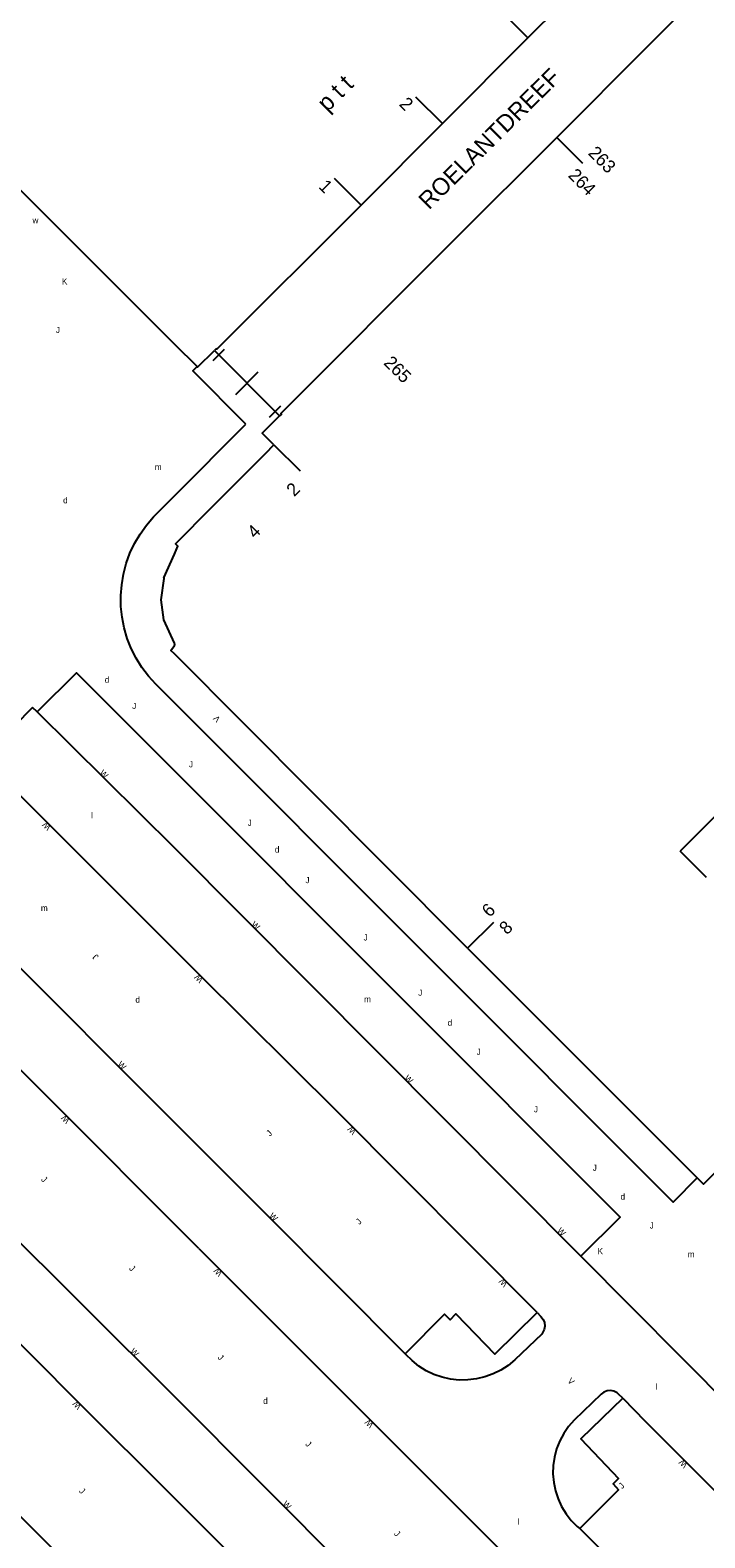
# Model space of a CAD drawing. Extents: x 134999 to 136502, y 457398 to 459002.
# Drawn here: x 135988.3 to 136043.1, y 458357.2 to 458479.7 of the extents above; entities that cross this region are included whole.
import ezdxf

# ---------------------------------------------------------------- set-up
doc = ezdxf.new("R2010")
doc.units = 0
for name, color, linetype in [('RI_DGTB_15', 7, 'Continuous'), ('RI_DGTB_2', 7, 'Continuous'), ('RI_DGTB_29', 7, 'Continuous'), ('RI_DGTB_30', 7, 'Continuous'), ('RI_DGTB_31', 7, 'Continuous'), ('RI_DGTB_35', 7, 'Continuous'), ('RI_DGTB_36', 7, 'Continuous'), ('RI_DGTB_37', 7, 'Continuous'), ('RI_DGTB_40', 7, 'Continuous'), ('RI_DGTB_43', 7, 'Continuous'), ('RI_DGTB_48', 7, 'Continuous'), ('RI_DGTB_53', 7, 'Continuous'), ('RI_DGTB_54', 7, 'Continuous'), ('RI_DGTB_7', 7, 'Continuous')]:
    doc.layers.add(name, color=color, linetype=linetype)

msp = doc.modelspace()

# ---------------------------------------------------------------- linework, layer by layer
at = {"layer": 'RI_DGTB_15'}
for p, q in [((136021.798, 458472.122), (136019.643, 458474.282)), ((136015.181, 458465.506), (136013.025, 458467.667)), ((136008.1, 458446.03), (136010.226, 458443.913)), ((136023.844, 458405.126), (136025.968, 458407.245))]:
    msp.add_line(p, q, dxfattribs=at)
for points in [[(136028.757, 458479.079), (136026.595, 458481.224)], [(136031.098, 458471.001), (136033.197, 458468.903)]]:
    msp.add_lwpolyline(points, dxfattribs=at)
at = {"layer": 'RI_DGTB_2'}
for p, q in [((136021.8, 458472.123), (136028.757, 458479.079)), ((136038.461, 458478.361), (136031.098, 458471.001)), ((136031.098, 458471.001), (136022.684, 458462.592)), ((136017.015, 458411.972), (136000, 458429.03)), ((136043.272, 458410.878), (136041.14, 458413.01)), ((136023.844, 458405.126), (136017.015, 458411.972))]:
    msp.add_line(p, q, dxfattribs=at)
for points in [[(136000, 458507.784), (135995.35, 458512.45), (135968.55, 458485.67), (135994.164, 458460.039)], [(136028.757, 458479.079), (136033.99, 458484.31), (136033.94, 458484.38), (136035.22, 458485.69), (136035.26, 458487.94), (136035.52, 458488.19), (136034.07, 458489.65)], [(136041.75, 458480.53), (136041.2, 458481.1), (136038.461, 458478.361)], [(136021.8, 458472.123), (136015.181, 458465.506)], [(136015.181, 458465.506), (136003.46, 458453.79), (136003.4, 458453.83), (136003.26, 458453.69)], [(136022.684, 458462.592), (136008.65, 458448.57), (136008.7, 458448.52), (136008.555, 458448.375)], [(135994.164, 458460.039), (135997.49, 458456.71), (136000, 458454.211)], [(136000, 458454.211), (136001.84, 458452.38)], [(136001.84, 458452.38), (136001.89, 458452.33), (136003.26, 458453.69)], [(136008.1, 458446.03), (136007.15, 458446.98), (136008.555, 458448.375)], [(136003.082, 458440.986), (136007.44, 458445.35), (136008.1, 458446.03)], [(136071.88, 458444.19), (136044.67, 458416.97), (136044.87, 458416.76), (136041.14, 458413.01)], [(136000, 458437.148), (136000.29, 458437.79), (136000.09, 458437.99), (136003.082, 458440.986)], [(136000, 458429.901), (135999.14, 458431.81), (135998.93, 458433.42), (135999.16, 458435.16), (135999.17, 458435.2), (135999.13, 458435.22), (136000, 458437.148)], [(136000, 458429.717), (136000.05, 458429.79), (136000, 458429.901)], [(136000, 458429.03), (135999.72, 458429.31), (136000, 458429.717)], [(136023.844, 458405.126), (136042.515, 458386.465)], [(136042.515, 458386.465), (136043.03, 458385.95), (136048.242, 458391.191)]]:
    msp.add_lwpolyline(points, dxfattribs=at)
at = {"layer": 'RI_DGTB_48'}
for p, q in [((136003.153, 458452.877), (136004.073, 458453.795)), ((136003.26, 458453.69), (136008.555, 458448.375)), ((136003.613, 458453.336), (136008.197, 458448.735)), ((136004.985, 458450.118), (136006.826, 458451.952)), ((136007.736, 458448.276), (136008.657, 458449.193))]:
    msp.add_line(p, q, dxfattribs=at)
at = {"layer": 'RI_DGTB_53'}
for p, q in [((135988.47, 458424.67), (135984.39, 458420.58)), ((135988.83, 458424.34), (135988.47, 458424.67)), ((136000, 458413.285), (135988.83, 458424.34)), ((136033.05, 458380.1), (136000, 458413.285)), ((136001.983, 458380.718), (136043.11, 458339.67))]:
    msp.add_line(p, q, dxfattribs=at)
for points in [[(136000, 458419.536), (135992.04, 458427.5), (135988.83, 458424.34)], [(136033.05, 458380.1), (136036.24, 458383.28), (136000, 458419.536)], [(136000, 458346.44), (135973.716, 458372.652), (135955.45, 458390.97)], [(136061.57, 458351.597), (136059.6, 458353.54), (136047.01, 458366.09), (136045.4, 458367.7), (136033.05, 458380.1)], [(136018.77, 458372.18), (136021.98, 458375.39), (136022.43, 458374.94), (136022.9, 458375.41), (136026.07, 458372.15), (136029.49, 458375.53)], [(136029.49, 458375.53), (136029.81, 458375.2), (136029.985, 458374.972), (136030.091, 458374.704), (136030.12, 458374.417), (136030.069, 458374.134), (136029.943, 458373.875), (136029.87, 458373.78), (136027.68, 458371.68), (136027.136, 458371.232), (136026.545, 458370.849), (136025.915, 458370.535), (136025.253, 458370.294), (136024.567, 458370.13), (136023.868, 458370.045), (136023.164, 458370.039), (136022.463, 458370.113), (136021.776, 458370.266), (136021.11, 458370.497), (136020.474, 458370.801), (136019.877, 458371.175), (136019.326, 458371.614), (136018.829, 458372.113), (136018.77, 458372.18)], [(136036.46, 458368.58), (136036.13, 458368.88), (136035.996, 458368.995), (136035.745, 458369.125), (136035.468, 458369.179), (136035.187, 458369.154), (136034.924, 458369.052), (136034.7, 458368.88), (136032.52, 458366.78), (136032.062, 458366.264), (136031.667, 458365.698), (136031.341, 458365.091), (136031.086, 458364.45), (136030.908, 458363.783), (136030.807, 458363.101), (136030.787, 458362.412), (136030.846, 458361.724), (136030.985, 458361.049), (136031.2, 458360.393), (136031.49, 458359.767), (136031.851, 458359.179), (136032.277, 458358.637), (136032.763, 458358.147), (136032.97, 458357.97)], [(136036.46, 458368.58), (136033.06, 458365.27), (136036.13, 458362.03), (136035.69, 458361.6), (136036.13, 458361.11), (136032.97, 458357.97)]]:
    msp.add_lwpolyline(points, dxfattribs=at)
at = {"layer": 'RI_DGTB_54'}
for p, q in [((135986.36, 458418.63), (136000, 458405)), ((135979.36, 458411.61), (136000, 458390.97)), ((136000, 458368.694), (135969.87, 458398.69)), ((136001.983, 458380.718), (136000, 458382.705)), ((136036.15, 458332.56), (136000, 458368.69)), ((136051.1, 458339.82), (136032.97, 458357.97))]:
    msp.add_line(p, q, dxfattribs=at)
for points in [[(135976.91, 458405.8), (135991.138, 458391.574), (136000, 458382.705)], [(136029.49, 458375.53), (136013.273, 458391.842), (136002.007, 458402.993), (136000, 458405)], [(135962.46, 458397.99), (135978.124, 458382.357), (135992.104, 458368.332), (136000, 458360.444)], [(136018.77, 458372.18), (136007.64, 458383.356), (136000, 458390.97)], [(136036.46, 458368.58), (136038.296, 458366.694), (136057.472, 458347.505), (136061.57, 458351.597)], [(136000, 458360.444), (136020.68, 458339.786), (136035.814, 458324.564)]]:
    msp.add_lwpolyline(points, dxfattribs=at)
at = {"layer": 'RI_DGTB_7'}
for p, q in [((136000, 458441.873), (136005.819, 458447.705)), ((135998.49, 458440.36), (136000, 458441.873))]:
    msp.add_line(p, q, dxfattribs=at)
for points in [[(136005.819, 458447.705), (136001.5, 458452.04), (136001.84, 458452.38)], [(135998.48, 458426.57), (135997.886, 458427.225), (135997.354, 458427.931), (135996.887, 458428.682), (135996.49, 458429.473), (135996.167, 458430.295), (135995.919, 458431.144), (135995.748, 458432.012), (135995.657, 458432.891), (135995.646, 458433.776), (135995.714, 458434.657), (135995.862, 458435.529), (135996.088, 458436.384), (135996.39, 458437.215), (135996.766, 458438.015), (135997.213, 458438.778), (135997.727, 458439.498), (135998.304, 458440.168), (135998.49, 458440.36)], [(136000, 458425.049), (135998.48, 458426.57)], [(136042.515, 458386.465), (136040.55, 458384.48), (136000, 458425.049)]]:
    msp.add_lwpolyline(points, dxfattribs=at)

# ---------------------------------------------------------------- texts
at = {"layer": 'RI_DGTB_29'}
for s, p in [('w', (135988.461, 458464.014)), ('d', (135996.831, 458400.699))]:
    msp.add_text(s, height=0.5, dxfattribs=at).set_placement(p)
for rotation, p in [(359.99965, (135990.95, 458441.27)), (359.99965, (135994.34, 458426.69)), (359.99965, (136008.17, 458412.9)), (359.99965, (136022.22, 458398.82)), (359.99965, (136036.28, 458384.69)), (359.99973, (136007.221, 458368.102))]:
    msp.add_text('d', height=0.5, rotation=rotation, dxfattribs=at).set_placement(p)
at = {"layer": 'RI_DGTB_30'}
for s, rotation, p in [('K', 359.99965, (135990.85, 458459.05)), ('V', 133.06817, (136003.779, 458423.763)), ('W', 314.99947, (135993.867, 458419.31)), ('W', 134.56796, (135990.006, 458414.994)), ('W', 318.46771, (136006.208, 458406.979)), ('W', 135.23337, (136002.386, 458402.618)), ('W', 315.23337, (135995.333, 458395.638)), ('W', 314.99947, (136018.657, 458394.52)), ('W', 135.23337, (135991.537, 458391.176)), ('W', 135.23337, (136014.836, 458390.275)), ('W', 315.23337, (136007.663, 458383.333)), ('W', 312.27315, (136031.083, 458382.152)), ('K', 359.99965, (136034.41, 458380.26)), ('W', 135.23337, (136003.949, 458378.763)), ('W', 135.23337, (136027.146, 458377.906)), ('W', 314.49097, (135996.365, 458372.332)), ('V', 314.32543, (136031.931, 458369.93)), ('W', 134.49098, (135992.483, 458367.95)), ('W', 135.23337, (136016.241, 458366.451)), ('W', 135.23337, (136041.785, 458363.204)), ('W', 314.49097, (136008.764, 458359.931))]:
    msp.add_text(s, height=0.5, rotation=rotation, dxfattribs=at).set_placement(p)
at = {"layer": 'RI_DGTB_31'}
for rotation, p in [(359.99965, (135990.36, 458455.11)), (359.99965, (135996.57, 458424.56)), (359.99965, (136001.18, 458419.82)), (359.99965, (136005.96, 458415.07)), (359.99965, (136010.65, 458410.41)), (359.99965, (136015.38, 458405.75)), (134.56796, (135993.884, 458404.457)), (359.99965, (136019.83, 458401.27)), (359.99965, (136024.58, 458396.46)), (359.99965, (136029.23, 458391.79)), (44.99999, (136007.766, 458389.801)), (359.99965, (136034.02, 458387.04)), (315.23337, (135989.127, 458386.292)), (44.99999, (136015.044, 458382.63)), (359.99965, (136038.65, 458382.35)), (315.23337, (135996.285, 458379.062)), (315.23337, (136003.482, 458371.834)), (315.23337, (136010.607, 458364.788)), (44.99999, (136036.416, 458361.164)), (315.23337, (135992.213, 458360.978)), (315.23337, (136017.829, 458357.509))]:
    msp.add_text('J', height=0.5, rotation=rotation, dxfattribs=at).set_placement(p)
at = {"layer": 'RI_DGTB_35'}
for s, rotation, p in [('263', 314.9908, (136033.589, 458469.663)), ('1', 315.1214, (136011.678, 458466.944)), ('265', 314.9904, (136016.966, 458452.617)), ('2', 45.1081, (136009.747, 458441.764)), ('4', 45.039, (136006.557, 458438.349)), ('6', 44.9288, (136025.634, 458407.58))]:
    msp.add_text(s, height=1.054, rotation=rotation, dxfattribs=at).set_placement(p)
at = {"layer": 'RI_DGTB_36'}
for s, rotation, p in [('2', 314.961, (136018.226, 458473.644)), ('264', 314.9908, (136031.96, 458467.848)), ('8', 44.9288, (136027.047, 458406.165))]:
    msp.add_text(s, height=1.054, rotation=rotation, dxfattribs=at).set_placement(p)
at = {"layer": 'RI_DGTB_37'}
msp.add_text('ROELANTDREEF', height=1.4, rotation=44.64766, dxfattribs=at).set_placement((136020.699, 458465.064))
at = {"layer": 'RI_DGTB_40'}
msp.add_text('p t t', height=1.4, rotation=44.80662, dxfattribs=at).set_placement((136012.447, 458473.005))
at = {"layer": 'RI_DGTB_43'}
for p in [(135998.41, 458443.98), (136015.43, 458400.73), (136041.74, 458380.01)]:
    msp.add_text('m', height=0.5, rotation=359.99965, dxfattribs=at).set_placement(p)
for s, p in [('l', (135993.217, 458415.67)), ('m', (135989.144, 458408.143)), ('l', (136039.125, 458369.254)), ('l', (136027.922, 458358.278))]:
    msp.add_text(s, height=0.5, dxfattribs=at).set_placement(p)

doc.saveas('drawing.dxf')
